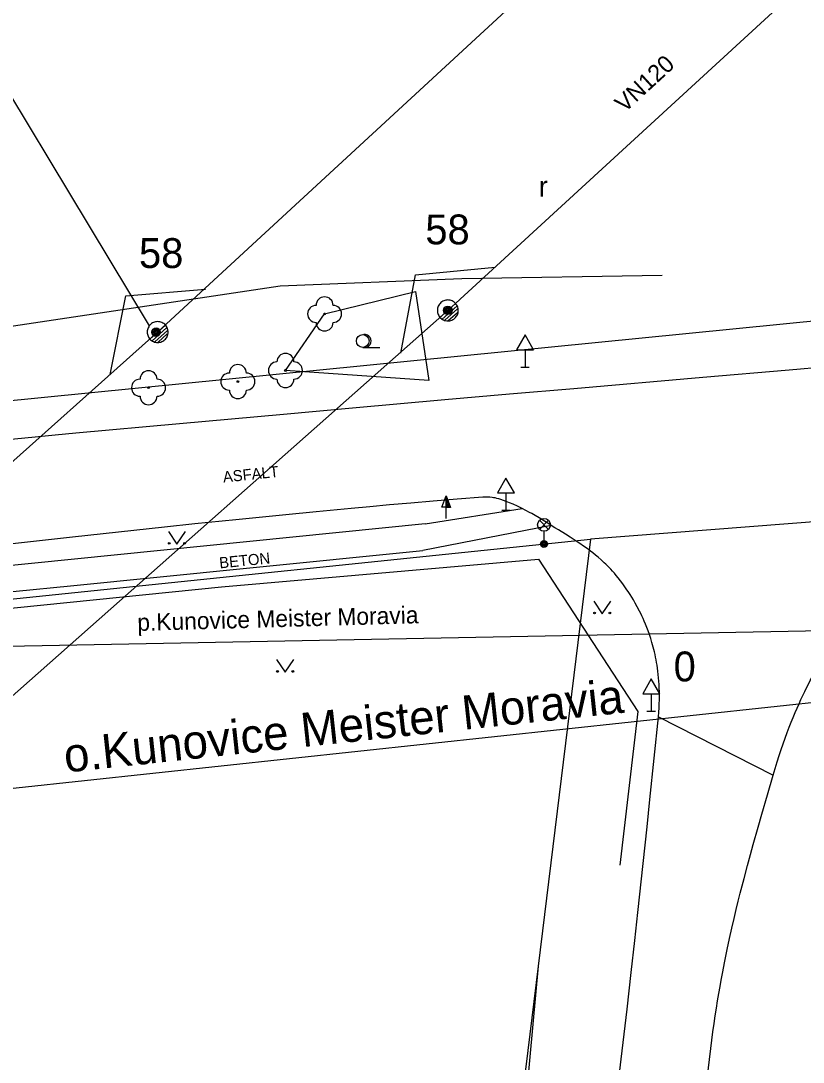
# Model space of a CAD drawing. Extents: x -540150 to -533593, y -1185082 to -1180066.
# Drawn here: x -536711.7 to -536665.8, y -1182876.4 to -1182815.3 of the extents above; entities that cross this region are included whole.
import ezdxf

# ---------------------------------------------------------------- set-up
doc = ezdxf.new("R2010")
doc.units = 0
for name, color, linetype in [('KN_HRAN_PARCEL', 7, 'Continuous'), ('KN_VKP_HRAN_', 7, 'Continuous'), ('popis demontáže', 7, 'Continuous'), ('Vrstva 1', 7, 'Continuous'), ('Vrstva 10', 7, 'Continuous'), ('Vrstva 11', 7, 'Continuous'), ('Vrstva 12', 7, 'Continuous'), ('Vrstva 13', 7, 'Continuous'), ('Vrstva 14', 7, 'Continuous'), ('Vrstva 15', 7, 'Continuous'), ('Vrstva 18', 7, 'Continuous'), ('Vrstva 2', 7, 'Continuous'), ('Vrstva 21', 7, 'Continuous'), ('Vrstva 22', 7, 'Continuous'), ('Vrstva 23', 7, 'Continuous'), ('Vrstva 25', 7, 'Continuous'), ('Vrstva 3', 7, 'Continuous'), ('Vrstva 33', 7, 'Continuous'), ('Vrstva 34', 7, 'Continuous'), ('Vrstva 36', 7, 'Continuous'), ('Vrstva 4', 7, 'Continuous'), ('Vrstva 40', 7, 'Continuous'), ('Vrstva 52', 7, 'Continuous'), ('Vrstva 54', 7, 'Continuous'), ('Vrstva 59', 7, 'Continuous'), ('Vrstva 7', 7, 'Continuous')]:
    doc.layers.add(name, color=color, linetype=linetype)

# ---------------------------------------------------------------- blocks, each defined once
blk = doc.blocks.new('VN440')
at = {"layer": 'Vrstva 2'}
for points in [[(1.22, 0), (1.21, 0.13), (1.19, 0.25), (1.16, 0.38), (1.11, 0.5), (1.05, 0.61), (0.98, 0.72), (0.9, 0.82), (0.81, 0.91), (0.71, 0.99), (0.6, 1.06), (0.49, 1.12), (0.37, 1.16), (0.25, 1.2), (0.12, 1.22), (-0.01, 1.22), (-0.14, 1.22), (-0.26, 1.2), (-0.39, 1.16), (-0.51, 1.12), (-0.62, 1.06), (-0.73, 0.99), (-0.83, 0.91), (-0.92, 0.82), (-1, 0.72), (-1.07, 0.61), (-1.13, 0.5), (-1.18, 0.38), (-1.21, 0.25), (-1.23, 0.13), (-1.24, 0), (-1.23, -0.13), (-1.21, -0.26), (-1.18, -0.38), (-1.13, -0.5), (-1.07, -0.62), (-1, -0.73), (-0.92, -0.83), (-0.83, -0.92), (-0.73, -1), (-0.62, -1.07), (-0.51, -1.13), (-0.39, -1.17), (-0.26, -1.2), (-0.14, -1.23), (-0.01, -1.23), (0.12, -1.23), (0.25, -1.2), (0.37, -1.17), (0.49, -1.13), (0.6, -1.07), (0.71, -1), (0.81, -0.92), (0.9, -0.83), (0.98, -0.73), (1.05, -0.62), (1.11, -0.5), (1.16, -0.38), (1.19, -0.26), (1.21, -0.13), (1.22, 0)], [(-1.24, 0), (1.22, 0)], [(-1.18, -0.34), (1.1, -0.34)], [(-1.01, -0.63), (0.97, -0.63)], [(-0.74, -0.92), (0.68, -0.92)]]:
    blk.add_lwpolyline(points, dxfattribs=at)
blk = doc.blocks.new('VN860')
at = {"layer": 'Vrstva 15'}
for points in [[(-3.738, 0.001), (0.012, 2.82)], [(0.012, 2.82), (3.762, 0.001)]]:
    blk.add_lwpolyline(points, dxfattribs=at)

msp = doc.modelspace()

# ---------------------------------------------------------------- linework, layer by layer
at = {"layer": 'KN_HRAN_PARCEL'}
for p, q in [((-536645.62, -1182830.941), (-536749.05, -1182841.211)), ((-536626.41, -1182841.641), (-536678.27, -1182845.661)), ((-536775.266, -1182855.705), (-536678.27, -1182845.661)), ((-536678.27, -1182845.661), (-536681.35, -1182870.731)), ((-536681.35, -1182870.731), (-536684.74, -1182898.431))]:
    msp.add_line(p, q, dxfattribs=at)
at = {"layer": 'KN_VKP_HRAN_'}
msp.add_line((-536681.35, -1182870.731), (-536690.02, -1182965.571), dxfattribs=at)
at = {"layer": 'popis demontáže'}
msp.add_lwpolyline([(-536728.426, -1182824.97), (-536717.119, -1182811.655), (-536704.158, -1182833.152)], dxfattribs=at)
at = {"layer": 'Vrstva 1'}
for points in [[(-535558.368, -1181516.469), (-535557.878, -1181544.084), (-535587.84, -1181626.353), (-535619.52, -1181709.124), (-535651.774, -1181794.025), (-535681.118, -1181869.537), (-535710.089, -1181945.05), (-535783.949, -1182011.48), (-535866.194, -1182086.355), (-535938.342, -1182149.865), (-536013.115, -1182218.385), (-536091.769, -1182289.299), (-536171.392, -1182361.635), (-536250.642, -1182434.045), (-536331.087, -1182507.053), (-536410.337, -1182579.165), (-536496.481, -1182657.635), (-536561.105, -1182716.879), (-536627.071, -1182777.544), (-536686.639, -1182832.241), (-536719.157, -1182861.025)], [(-536724.609, -1182852.19), (-536703.66, -1182833.511), (-536633.88, -1182769.111), (-536571.568, -1182711.886), (-536501.946, -1182648.079), (-536416.773, -1182570.731), (-536337.149, -1182498.545), (-536257.749, -1182426.434), (-536177.602, -1182353.5), (-536097.51, -1182281.301)]]:
    msp.add_lwpolyline(points, dxfattribs=at)
at = {"layer": 'Vrstva 10'}
for p, q in [((-536663.741, -1182835.502), (-536666.624, -1182835.753)), ((-536671.671, -1182836.19), (-536679.241, -1182836.841)), ((-536666.624, -1182835.753), (-536671.671, -1182836.19)), ((-536686.81, -1182837.501), (-536692.226, -1182837.982)), ((-536692.226, -1182837.982), (-536696.287, -1182838.345)), ((-536696.287, -1182838.345), (-536702.379, -1182838.895)), ((-536702.379, -1182838.895), (-536708.47, -1182839.451)), ((-536697.71, -1182844.387), (-536699.08, -1182844.527)), ((-536708.66, -1182845.551), (-536718.51, -1182846.637)), ((-536674.949, -1182862.551), (-536674.781, -1182860.935)), ((-536676.122, -1182873.241), (-536675.877, -1182871.096))]:
    msp.add_line(p, q, dxfattribs=at)
for points in [[(-536679.241, -1182836.841), (-536683.026, -1182837.169), (-536686.81, -1182837.501)], [(-536708.47, -1182839.451), (-536709.676, -1182839.563), (-536710.844, -1182839.674), (-536713.106, -1182839.895), (-536715.226, -1182840.108), (-536717.213, -1182840.314)], [(-536688.818, -1182843.548), (-536690.058, -1182843.657), (-536691.221, -1182843.762), (-536692.312, -1182843.862), (-536694.356, -1182844.056), (-536696.145, -1182844.231), (-536697.71, -1182844.387)], [(-536680.151, -1182845.126), (-536680.36, -1182844.994), (-536680.57, -1182844.861), (-536680.78, -1182844.727), (-536680.962, -1182844.612), (-536681.281, -1182844.416), (-536681.523, -1182844.274), (-536681.707, -1182844.169), (-536681.847, -1182844.093), (-536682.06, -1182843.98), (-536682.28, -1182843.871), (-536682.56, -1182843.737), (-536682.806, -1182843.622), (-536683.023, -1182843.527), (-536683.213, -1182843.45), (-536683.381, -1182843.389), (-536683.529, -1182843.34), (-536683.658, -1182843.302), (-536683.772, -1182843.273), (-536683.872, -1182843.251), (-536683.959, -1182843.235), (-536684.036, -1182843.222), (-536684.171, -1182843.206), (-536684.273, -1182843.198), (-536684.349, -1182843.195), (-536684.465, -1182843.195), (-536684.58, -1182843.201), (-536686.084, -1182843.32), (-536687.495, -1182843.436), (-536688.818, -1182843.548)], [(-536699.08, -1182844.527), (-536701.476, -1182844.776), (-536703.273, -1182844.966), (-536705.967, -1182845.257), (-536708.66, -1182845.551)], [(-536674.424, -1182852.74), (-536674.454, -1182852.584), (-536674.486, -1182852.432), (-536674.52, -1182852.286), (-536674.59, -1182852.003), (-536674.663, -1182851.738), (-536674.738, -1182851.491), (-536674.814, -1182851.261), (-536674.89, -1182851.045), (-536674.966, -1182850.844), (-536675.041, -1182850.656), (-536675.115, -1182850.48), (-536675.187, -1182850.316), (-536675.258, -1182850.163), (-536675.327, -1182850.019), (-536675.393, -1182849.885), (-536675.524, -1182849.635), (-536675.644, -1182849.418), (-536675.754, -1182849.228), (-536675.854, -1182849.063), (-536675.944, -1182848.92), (-536676.025, -1182848.794), (-536676.172, -1182848.576), (-536676.286, -1182848.414), (-536676.374, -1182848.292), (-536676.51, -1182848.111), (-536676.65, -1182847.931), (-536676.76, -1182847.796), (-536676.867, -1182847.668), (-536676.972, -1182847.549), (-536677.075, -1182847.437), (-536677.175, -1182847.331), (-536677.272, -1182847.231), (-536677.367, -1182847.137), (-536677.46, -1182847.048), (-536677.641, -1182846.882), (-536677.813, -1182846.732), (-536677.975, -1182846.597), (-536678.129, -1182846.474), (-536678.275, -1182846.363), (-536678.412, -1182846.261), (-536678.672, -1182846.076), (-536678.902, -1182845.919), (-536679.105, -1182845.785), (-536679.464, -1182845.554), (-536679.737, -1182845.383), (-536680.151, -1182845.126)], [(-536674.781, -1182860.935), (-536674.533, -1182858.513), (-536674.29, -1182856.091), (-536674.266, -1182855.827), (-536674.249, -1182855.572), (-536674.237, -1182855.324), (-536674.23, -1182855.085), (-536674.228, -1182854.852), (-536674.23, -1182854.627), (-536674.236, -1182854.41), (-536674.246, -1182854.199), (-536674.26, -1182853.995), (-536674.276, -1182853.797), (-536674.295, -1182853.606), (-536674.317, -1182853.421), (-536674.341, -1182853.243), (-536674.366, -1182853.07), (-536674.394, -1182852.902), (-536674.424, -1182852.74)], [(-536667.202, -1182858.369), (-536667.083, -1182858.012), (-536666.964, -1182857.667), (-536666.846, -1182857.336), (-536666.728, -1182857.016), (-536666.611, -1182856.707), (-536666.494, -1182856.41), (-536666.378, -1182856.123), (-536666.263, -1182855.847), (-536666.148, -1182855.581), (-536666.035, -1182855.325), (-536665.922, -1182855.077), (-536665.81, -1182854.839), (-536665.7, -1182854.609), (-536665.591, -1182854.388), (-536665.482, -1182854.175), (-536665.376, -1182853.969), (-536665.27, -1182853.771), (-536665.166, -1182853.58), (-536665.063, -1182853.396), (-536664.859, -1182853.041), (-536664.661, -1182852.712), (-536664.469, -1182852.407)], [(-536667.44, -1182859.123), (-536667.321, -1182858.739), (-536667.202, -1182858.369)], [(-536669.974, -1182868.493), (-536669.844, -1182867.93), (-536669.719, -1182867.403), (-536669.598, -1182866.909), (-536669.484, -1182866.446), (-536669.262, -1182865.58), (-536669.063, -1182864.822), (-536668.885, -1182864.16), (-536668.726, -1182863.58), (-536668.443, -1182862.566), (-536668.226, -1182861.805), (-536667.896, -1182860.664), (-536667.56, -1182859.521), (-536667.44, -1182859.123)], [(-536675.877, -1182871.096), (-536675.667, -1182869.22), (-536675.486, -1182867.578), (-536675.176, -1182864.705), (-536674.949, -1182862.551)], [(-536670.531, -1182871.154), (-536670.388, -1182870.421), (-536670.246, -1182869.735), (-536670.108, -1182869.094), (-536669.974, -1182868.493)], [(-536671.821, -1182880.579), (-536671.489, -1182877.82), (-536671.15, -1182875.061), (-536671.086, -1182874.567), (-536671.021, -1182874.089), (-536670.953, -1182873.627), (-536670.884, -1182873.18), (-536670.815, -1182872.747), (-536670.744, -1182872.329), (-536670.673, -1182871.924), (-536670.602, -1182871.533), (-536670.531, -1182871.154)], [(-536677.113, -1182881.462), (-536676.915, -1182879.877), (-536676.733, -1182878.391), (-536676.564, -1182876.998), (-536676.409, -1182875.691), (-536676.122, -1182873.241)]]:
    msp.add_lwpolyline(points, dxfattribs=at)
at = {"layer": 'Vrstva 11'}
for p, q in [((-536687.98, -1182844.761), (-536682.28, -1182843.871)), ((-536687.98, -1182844.761), (-536698.26, -1182845.801)), ((-536680.57, -1182844.861), (-536688.11, -1182846.341)), ((-536698.26, -1182845.801), (-536708.54, -1182846.841)), ((-536698.445, -1182847.371), (-536688.11, -1182846.341)), ((-536708.78, -1182848.401), (-536698.445, -1182847.371)), ((-536674.29, -1182856.091), (-536667.56, -1182859.521))]:
    msp.add_line(p, q, dxfattribs=at)
for points in [[(-536708.54, -1182846.841), (-536713.423, -1182847.337), (-536717.696, -1182847.775)], [(-536715.154, -1182849.031), (-536711.967, -1182848.717), (-536708.78, -1182848.401)]]:
    msp.add_lwpolyline(points, dxfattribs=at)
at = {"layer": 'Vrstva 21'}
msp.add_lwpolyline([(-536693.87, -1182832.451), (-536688.54, -1182831.131), (-536687.76, -1182836.351), (-536696.17, -1182835.771), (-536693.87, -1182832.451)], dxfattribs=at)
at = {"layer": 'Vrstva 22'}
for centre in [(-536693.87, -1182832.451), (-536696.17, -1182835.771), (-536704.2, -1182836.781), (-536698.96, -1182836.421)]:
    msp.add_circle(centre, 0.05, dxfattribs=at)
for centre, start, end in [((-536693.87, -1182831.951), 0, 180), ((-536694.37, -1182832.451), 90, 270), ((-536693.37, -1182832.451), 270, 90), ((-536693.87, -1182832.951), 180, 0), ((-536696.17, -1182835.271), 0, 180), ((-536698.96, -1182835.921), 0, 180), ((-536696.67, -1182835.771), 90, 270), ((-536695.67, -1182835.771), 270, 90), ((-536704.7, -1182836.781), 90, 270), ((-536704.2, -1182836.281), 0, 180), ((-536703.7, -1182836.781), 270, 90), ((-536699.46, -1182836.421), 90, 270), ((-536698.46, -1182836.421), 270, 90), ((-536696.17, -1182836.271), 180, 0), ((-536698.96, -1182836.921), 180, 0), ((-536704.2, -1182837.281), 180, 0)]:
    msp.add_arc(centre, 0.5, start, end, dxfattribs=at)
at = {"layer": 'Vrstva 23'}
msp.add_lwpolyline([(-536745.73, -1182825.771), (-536740.86, -1182831.651), (-536729.5, -1182836.101), (-536716.06, -1182833.731), (-536696.47, -1182830.801), (-536685.82, -1182830.371), (-536674.06, -1182830.181)], dxfattribs=at)
at = {"layer": 'Vrstva 25'}
for p, q in [((-536686.992, -1182843.799), (-536686.74, -1182843.125)), ((-536686.74, -1182843.799), (-536686.992, -1182843.799)), ((-536686.74, -1182844.451), (-536686.74, -1182843.801))]:
    msp.add_line(p, q, dxfattribs=at)
for points in [[(-536686.49, -1182843.801), (-536686.74, -1182843.801), (-536686.74, -1182843.125), (-536686.74, -1182843.125)], [(-536686.547, -1182843.761), (-536686.7, -1182843.761), (-536686.7, -1182843.348)], [(-536686.605, -1182843.721), (-536686.66, -1182843.721), (-536686.66, -1182843.572)]]:
    msp.add_lwpolyline(points, close=True, dxfattribs=at)
for centre, radius in [((-536686.64, -1182832.241), 0.25), ((-536686.64, -1182832.241), 0.2), ((-536686.64, -1182832.241), 0.15), ((-536686.64, -1182832.241), 0.1), ((-536686.64, -1182832.241), 0.05), ((-536703.76, -1182833.521), 0.25), ((-536703.76, -1182833.521), 0.2), ((-536703.76, -1182833.521), 0.15), ((-536703.76, -1182833.521), 0.1), ((-536703.76, -1182833.521), 0.05)]:
    msp.add_circle(centre, radius, dxfattribs=at)
at = {"layer": 'Vrstva 33'}
for p, q in [((-536681.265, -1182845.091), (-536680.735, -1182844.561)), ((-536681.265, -1182844.561), (-536680.735, -1182845.091)), ((-536681, -1182845.201), (-536681, -1182845.951))]:
    msp.add_line(p, q, dxfattribs=at)
for centre, radius in [((-536681, -1182844.826), 0.375), ((-536681, -1182845.951), 0.2), ((-536681, -1182845.951), 0.145), ((-536681, -1182845.951), 0.0876)]:
    msp.add_circle(centre, radius, dxfattribs=at)
at = {"layer": 'Vrstva 34'}
for p, q in [((-536682.11, -1182834.553), (-536682.11, -1182835.571)), ((-536682.36, -1182835.571), (-536681.86, -1182835.571)), ((-536683.23, -1182842.953), (-536683.23, -1182843.971)), ((-536683.48, -1182843.971), (-536682.98, -1182843.971)), ((-536674.71, -1182854.733), (-536674.71, -1182855.751)), ((-536674.96, -1182855.751), (-536674.46, -1182855.751))]:
    msp.add_line(p, q, dxfattribs=at)
for points in [[(-536682.61, -1182834.553), (-536681.61, -1182834.553), (-536682.11, -1182833.687)], [(-536683.73, -1182842.953), (-536682.73, -1182842.953), (-536683.23, -1182842.087)], [(-536675.21, -1182854.733), (-536674.21, -1182854.733), (-536674.71, -1182853.867)]]:
    msp.add_lwpolyline(points, close=True, dxfattribs=at)
at = {"layer": 'Vrstva 36'}
msp.add_line((-536691.634, -1182834.412), (-536690.634, -1182834.412), dxfattribs=at)
for points in [[(-536703.034, -1182845.209), (-536702.534, -1182845.959), (-536702.034, -1182845.209)], [(-536678.084, -1182849.297), (-536677.584, -1182850.047), (-536677.084, -1182849.297)], [(-536696.684, -1182852.728), (-536696.184, -1182853.478), (-536695.684, -1182852.728)]]:
    msp.add_lwpolyline(points, dxfattribs=at)
for centre, radius in [((-536691.634, -1182834.037), 0.375), ((-536702.984, -1182845.909), 0.05), ((-536702.085, -1182845.909), 0.05), ((-536678.034, -1182849.997), 0.05), ((-536677.135, -1182849.997), 0.05), ((-536696.634, -1182853.428), 0.05), ((-536695.734, -1182853.428), 0.05)]:
    msp.add_circle(centre, radius, dxfattribs=at)
msp.add_arc((-536691.509, -1182834.037), 0.375, 260.40593, 99.59407, dxfattribs=at)
at = {"layer": 'Vrstva 4'}
msp.add_lwpolyline([(-536724.609, -1182852.19), (-536721.662, -1182852.131), (-536657.52, -1182850.881)], dxfattribs=at)
at = {"layer": 'Vrstva 52'}
msp.add_lwpolyline([(-536719.157, -1182861.025), (-536715.994, -1182860.686), (-536659.85, -1182854.661)], dxfattribs=at)
at = {"layer": 'Vrstva 7'}
msp.add_lwpolyline([(-536723.87, -1182850.881), (-536699.91, -1182848.461), (-536681.32, -1182846.841), (-536675.5, -1182855.771), (-536676.55, -1182864.801)], dxfattribs=at)

# ---------------------------------------------------------------- block references
at = {"layer": 'Vrstva 13', "xscale": 0.5, "yscale": 0.5}
for p, rotation in [((-536686.639, -1182832.242), 41.44218061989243), ((-536703.661, -1182833.512), 41.722772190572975), ((-536703.661, -1182833.512), 41.722772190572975)]:
    msp.add_blockref('VN440', p, dxfattribs=dict(at, rotation=rotation))
at = {"layer": 'Vrstva 18'}
for p, rotation in [((-536686.638, -1182832.24), 42.35320559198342), ((-536703.66, -1182833.511), 41.721525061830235)]:
    msp.add_blockref('VN860', p, dxfattribs=dict(at, rotation=rotation))

# ---------------------------------------------------------------- texts
at = {"layer": 'Vrstva 12'}
msp.add_text('0', height=1.75, dxfattribs=at).set_placement((-536673.394, -1182854.01))
at = {"layer": 'Vrstva 14'}
for p in [(-536687.961, -1182828.369), (-536704.76, -1182829.756)]:
    msp.add_text('58', height=1.75, dxfattribs=at).set_placement(p)
at = {"layer": 'Vrstva 3'}
msp.add_text('VN120', height=1, rotation=42.559, dxfattribs=at).set_placement((-536676.273, -1182820.68))
at = {"layer": 'Vrstva 36'}
msp.add_text('r', height=1.2, dxfattribs=at).set_placement((-536681.308, -1182825.57))
at = {"layer": 'Vrstva 40'}
for s, rotation, p in [('ASFALT', 5.84231, (-536699.804, -1182842.348)), ('BETON', 5.69138, (-536700.02, -1182847.385))]:
    msp.add_text(s, height=0.65, rotation=rotation, dxfattribs=at).set_placement(p)
at = {"layer": 'Vrstva 54'}
msp.add_text('o.Kunovice Meister Moravia', height=2, rotation=6.125, dxfattribs=at).set_placement((-536709.062, -1182859.364))
at = {"layer": 'Vrstva 59'}
msp.add_text('p.Kunovice Meister Moravia', height=1, rotation=1.577, dxfattribs=at).set_placement((-536704.847, -1182851.054))

doc.saveas('drawing.dxf')
